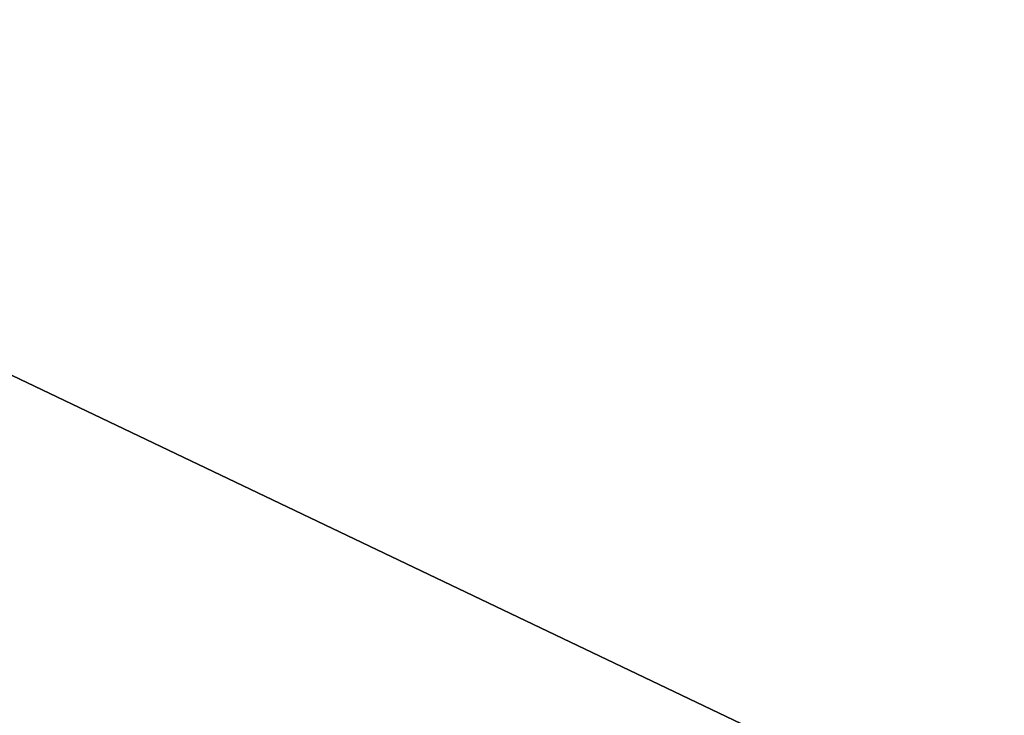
# Model space of a CAD drawing. Extents: x -200 to 200, y -831 to 754.
# Tile 987 of 1056: x -96.496 to -96.04, y 675.671 to 675.994. Entities that reach past the tile are written whole.
import ezdxf

# ---------------------------------------------------------------- set-up
doc = ezdxf.new("R2010")
doc.units = 0
doc.header["$LTSCALE"] = 5.599365
for name, color, linetype in [('15', 7, 'CONTINUOUS'), ('1880', 7, 'CONTINUOUS'), ('1881', 7, 'CONTINUOUS'), ('1883', 7, 'CONTINUOUS'), ('1901', 7, 'CONTINUOUS'), ('2756', 7, 'CONTINUOUS'), ('2765', 7, 'CONTINUOUS')]:
    doc.layers.add(name, color=color, linetype=linetype)

msp = doc.modelspace()

# ---------------------------------------------------------------- linework, layer by layer
at = {"layer": '15', "color": 7, "linetype": 'CONTINUOUS'}
for points in [[(160, 682, -11), (160, 671), (-160, 682, -11), (160, 682, -11)], [(160, 671), (160, 682, 11), (-160, 671), (160, 671)], [(-160, 682, -11), (160, 671), (-160, 671), (-160, 682, -11)], [(160, 682, 11), (-160, 682, 11), (-160, 671), (160, 682, 11)]]:
    msp.add_3dface(points, dxfattribs=at)
at = {"layer": '1880', "color": 7, "linetype": 'CONTINUOUS'}
for points in [[(-85.63607, 658.49128, 68.65), (-100, 678.4, 68.65), (-100, 676.85832, 68.65), (-85.63607, 658.49128, 68.65)], [(-85.63607, 658.49128, 68.65), (-100, 676.85832, 68.65), (-87.14292, 657.19742, 68.65), (-85.63607, 658.49128, 68.65)]]:
    msp.add_3dface(points, dxfattribs=at)
at = {"layer": '1881', "color": 7, "linetype": 'CONTINUOUS'}
msp.add_3dface([(-100, 677.5, 15.65), (-90.97802, 672.21607, 15.65), (-100, 674.6, 15.65), (-100, 677.5, 15.65)], dxfattribs=at)
at = {"layer": '1883', "color": 7, "linetype": 'CONTINUOUS'}
for points in [[(-100, 678.5, 56.75), (-85.53516, 658.49625, 68.55), (-96.48031, 677.85698, 55.37323), (-100, 678.5, 56.75)], [(-100, 678.5, 16.65), (-95.91032, 677.62711, 27.05004), (-90.17086, 672.80637, 16.65), (-100, 678.5, 16.65)], [(-100, 678.5, 56.75), (-100, 678.5, 68.55), (-85.53516, 658.49625, 68.55), (-100, 678.5, 56.75)], [(-96.48031, 677.85698, 55.37323), (-85.53516, 658.49625, 68.55), (-94.85092, 677.09874, 51.65), (-96.48031, 677.85698, 55.37323)]]:
    msp.add_3dface(points, dxfattribs=at)
at = {"layer": '1901', "color": 7, "linetype": 'CONTINUOUS'}
for points in [[(-100, 678.5, 16.65), (-90.17086, 672.80637, 16.65), (-100, 678.20711, 15.94289), (-100, 678.5, 16.65)], [(-90.17086, 672.80637, 16.65), (-100, 677.5, 15.65), (-100, 678.20711, 15.94289), (-90.17086, 672.80637, 16.65)], [(-90.97802, 672.21607, 15.65), (-100, 677.5, 15.65), (-90.17086, 672.80637, 16.65), (-90.97802, 672.21607, 15.65)]]:
    msp.add_3dface(points, dxfattribs=at)
at = {"layer": '2756', "color": 7, "linetype": 'CONTINUOUS'}
for points in [[(-100, 678.5, 68.55), (-85.63607, 658.49128, 68.65), (-85.53516, 658.49625, 68.55), (-100, 678.5, 68.55)], [(-85.63607, 658.49128, 68.65), (-100, 678.5, 68.55), (-100, 678.47071, 68.62071), (-85.63607, 658.49128, 68.65)], [(-100, 678.4, 68.65), (-85.63607, 658.49128, 68.65), (-100, 678.47071, 68.62071), (-100, 678.4, 68.65)]]:
    msp.add_3dface(points, dxfattribs=at)
at = {"layer": '2765', "color": 7, "linetype": 'CONTINUOUS'}
for points in [[(-87.14292, 657.19742, 68.65), (-100, 676.85832, 68.65), (-93.18759, 670.22698, 68.55), (-87.14292, 657.19742, 68.65)], [(-100, 676.85832, 68.65), (-100, 675.63358, 68.62499), (-93.18759, 670.22698, 68.55), (-100, 676.85832, 68.65)]]:
    msp.add_3dface(points, dxfattribs=at)

doc.saveas('drawing.dxf')
